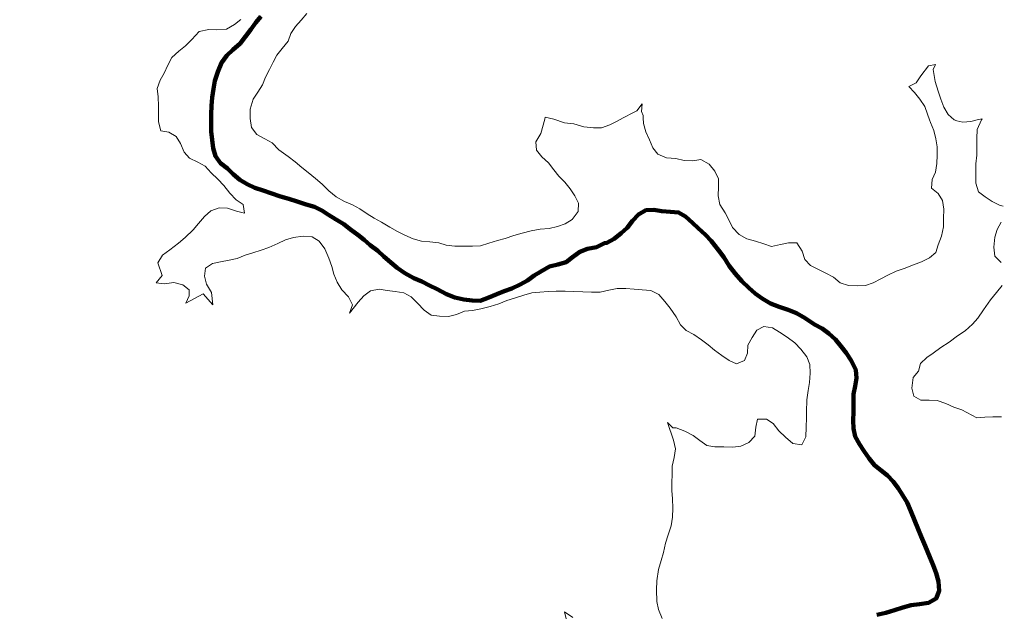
# Model space of a CAD drawing. Extents: x 553962 to 842807, y 8883888 to 9032388.
# Drawn here: x 738368 to 739909, y 8964467 to 8965403 of the extents above; entities that cross this region are included whole.
import ezdxf

# ---------------------------------------------------------------- set-up
doc = ezdxf.new("R2010")
doc.units = 0
doc.header["$LTSCALE"] = 200
for name, color, linetype, lineweight in [('24', 7, 'Continuous', 25), ('53', 7, 'Continuous', 106), ('8', 7, 'Continuous', 13), ('9', 7, 'Continuous', 90)]:
    doc.layers.add(name, color=color, linetype=linetype, lineweight=lineweight)

msp = doc.modelspace()

# ---------------------------------------------------------------- linework, layer by layer
at = {"layer": '24', "lineweight": 53}
for points in [[(738747, 8965407.7), (738738.7, 8965398.2), (738731, 8965387.3), (738722.8, 8965375.9), (738714.1, 8965365.1), (738702.7, 8965354.9), (738693.3, 8965346.3), (738685.2, 8965334.8), (738679.1, 8965320.7)], [(738679.1, 8965320.7), (738674.7, 8965306.5), (738672.4, 8965293.8), (738670.5, 8965280.1), (738669.1, 8965267.1), (738668.9, 8965253.9), (738668.9, 8965252.2)], [(738668.9, 8965252.2), (738668.7, 8965240.3), (738668.8, 8965226.9), (738670.5, 8965213.4), (738671.6, 8965200.6), (738675.5, 8965187.9), (738683.2, 8965177.1), (738694.2, 8965168.7), (738703.2, 8965159.7), (738713.8, 8965150.9), (738725.1, 8965143.9), (738737.4, 8965138.3), (738750.2, 8965134.1), (738762.3, 8965130), (738777.7, 8965124.5), (738790.7, 8965121), (738803.9, 8965116.6), (738817.9, 8965112.1), (738831.1, 8965108.1), (738842.5, 8965102.6), (738853.3, 8965095.9), (738864, 8965088.8), (738877.1, 8965080.8), (738887.6, 8965072.8), (738899.1, 8965064.4), (738909.3, 8965056.3), (738918.8, 8965048), (738930.6, 8965038.9), (738940.1, 8965030.3), (738950.8, 8965020.6), (738961, 8965012.2), (738972.9, 8965004.1), (738987.1, 8964996.1), (738999.8, 8964990.7), (739011.8, 8964984.5), (739023.7, 8964978.8), (739038.7, 8964971.1), (739051.7, 8964965.5), (739066, 8964962.6), (739078.9, 8964960.8), (739091.5, 8964960.7), (739105.2, 8964965.7), (739117.7, 8964970.9), (739129.2, 8964975.8), (739141.3, 8964980), (739154.4, 8964986), (739166, 8964992.5), (739176.3, 8965000.1), (739187.8, 8965007.2), (739200.3, 8965014.2), (739213.3, 8965017.6), (739226.5, 8965021.3), (739236.7, 8965029.1), (739248, 8965037.4), (739260.3, 8965042.4), (739274.4, 8965044.9), (739287, 8965050.9), (739290.4, 8965051.6), (739301.9, 8965058), (739312.9, 8965066.6), (739322.4, 8965075.3), (739330.8, 8965086.5), (739340.1, 8965096.4), (739352, 8965102.9), (739364.5, 8965103.5)], [(739364.5, 8965103.5), (739376.9, 8965101.4), (739390.5, 8965100.2), (739403.2, 8965099.4), (739414.3, 8965093), (739425.1, 8965083.3), (739434.1, 8965074.6), (739445.8, 8965064.2), (739454.3, 8965055), (739466.1, 8965039.9), (739474.4, 8965028.9), (739482.8, 8965015.4), (739492, 8965003.2), (739502.8, 8964991.6), (739513.5, 8964980.9), (739523.7, 8964971.8), (739534.5, 8964964.2), (739547.6, 8964956.3), (739561.2, 8964951), (739575.4, 8964946.4), (739588.6, 8964941.1), (739602.4, 8964933)], [(739602.4, 8964933), (739616.9, 8964923.4), (739629, 8964917), (739639.3, 8964909.1), (739649.6, 8964899.5), (739658.5, 8964888.9), (739666.5, 8964878.5), (739674.7, 8964866.7), (739681.7, 8964852), (739683.1, 8964838.9), (739680.7, 8964826.1), (739678.3, 8964813.7), (739678.1, 8964801), (739677.9, 8964785.9), (739677.7, 8964772.2), (739677.9, 8964759.7), (739680.6, 8964747.2), (739687.4, 8964735.1), (739694.3, 8964724.5), (739702.9, 8964712.8), (739711, 8964702.3), (739721.6, 8964693.5), (739731.7, 8964686), (739740.6, 8964676.3), (739748.4, 8964665.9), (739755.8, 8964654.5), (739762.4, 8964643.3), (739768.2, 8964629.7), (739774.1, 8964615.5), (739779.6, 8964601.3), (739784.5, 8964589.9), (739790.5, 8964575.4), (739797.9, 8964557.4), (739803.4, 8964544.7), (739808, 8964532.3), (739811.6, 8964519.3), (739812.5, 8964504.6), (739808.1, 8964492.7), (739796, 8964485.8), (739781.8, 8964483.7), (739769, 8964482.1), (739755.9, 8964478.2), (739742.7, 8964474.3), (739729, 8964469.9), (739714.7, 8964466.8)]]:
    msp.add_lwpolyline(points, dxfattribs=at)
at = {"layer": '24'}
msp.add_spline([(738367.7, 8959924.4), (738437.2, 8960071.1), (738471.9, 8960121.3), (738537.5, 8960171.6), (738630.2, 8960202.5), (738765.3, 8960248.8), (738950.5, 8960322.2), (739124.2, 8960357), (739313.4, 8960368.5), (739359.7, 8960368.5), (739506.3, 8960291.3), (739610.6, 8960229.5), (739660.8, 8960198.6), (739703.2, 8960210.2), (739761.1, 8960275.8), (739826.7, 8960310.6), (739919.4, 8960314.5), (740031.3, 8960372.4), (740096.9, 8960453.5), (740178, 8960523), (740239.7, 8960542.3), (740340.1, 8960557.8), (740509.9, 8960496), (740648.9, 8960465.1), (740753.1, 8960465.1), (740865, 8960488.3), (740926.8, 8960519.2), (741135.2, 8960677.5), (741193.1, 8960747.1), (741278, 8960812.7), (741293.5, 8960851.3), (741300.5, 8960850.1), (741255.5, 8960925.1), (741195.5, 8961035.2), (741220.5, 8961105.2), (741225.5, 8961275.2), (741235.5, 8961375.3), (741255.5, 8961460.3), (741305.5, 8961510.3), (741355.4, 8961545.3), (741395.4, 8961605.3), (741440.4, 8961675.3), (741500.4, 8961730.4), (741545.4, 8961795.4), (741540.4, 8961925.4), (741555.4, 8962015.5), (741660.3, 8962135.5), (741690.3, 8962305.5), (741680.3, 8962425.6), (741700.3, 8962620.6), (741780.3, 8962700.7), (741975.2, 8962690.7), (742105.2, 8962630.6), (742195.2, 8962590.6), (742275.1, 8962580.6), (742390.1, 8962640.6), (742520.1, 8962655.6), (742770, 8962605.6), (742989.9, 8962550.6), (743104.8, 8962540.6), (743324.8, 8962590.6), (743524.7, 8962640.6), (743664.7, 8962635.6), (743774.6, 8962635.6), (743904.6, 8962675.7), (744079.5, 8962775.7), (744274.5, 8962990.7), (744539.4, 8963385.9), (744659.3, 8963580.9), (744879.3, 8963706), (745084.2, 8963786), (745299.1, 8963801), (745444.1, 8963831), (745664, 8963901), (745943.9, 8964026.1), (746173.8, 8964201.1), (746393.8, 8964276.1), (746543.7, 8964266.1), (746708.6, 8964376.2), (746898.6, 8964536.2), (747118.5, 8964656.2), (747248.5, 8964676.2), (747398.4, 8964766.3), (747428.4, 8964831.3), (747488.4, 8964891.3), (747623.3, 8964991.3), (747863.3, 8965106.4), (747993.2, 8965146.4), (748133.2, 8965221.4), (748228.1, 8965321.5), (748358.1, 8965451.5)], degree=3, dxfattribs=at)
at = {"layer": '53'}
for points in [[(738747, 8965407.7), (738738.7, 8965398.2), (738731, 8965387.3), (738722.8, 8965375.9), (738714.1, 8965365.1), (738702.7, 8965354.9), (738693.3, 8965346.3), (738685.2, 8965334.8), (738679.1, 8965320.7)], [(738679.1, 8965320.7), (738674.7, 8965306.5), (738672.4, 8965293.8), (738670.5, 8965280.1), (738669.1, 8965267.1), (738668.9, 8965253.9), (738668.9, 8965252.2)], [(738668.9, 8965252.2), (738668.7, 8965240.3), (738668.8, 8965226.9), (738670.5, 8965213.4), (738671.6, 8965200.6), (738675.5, 8965187.9), (738683.2, 8965177.1), (738694.2, 8965168.7), (738703.2, 8965159.7), (738713.8, 8965150.9), (738725.1, 8965143.9), (738737.4, 8965138.3), (738750.2, 8965134.1), (738762.3, 8965130), (738777.7, 8965124.5), (738790.7, 8965121), (738803.9, 8965116.6), (738817.9, 8965112.1), (738831.1, 8965108.1), (738842.5, 8965102.6), (738853.3, 8965095.9), (738864, 8965088.8), (738877.1, 8965080.8), (738887.6, 8965072.8), (738899.1, 8965064.4), (738909.3, 8965056.3), (738918.8, 8965048), (738930.6, 8965038.9), (738940.1, 8965030.3), (738950.8, 8965020.6), (738961, 8965012.2), (738972.9, 8965004.1), (738987.1, 8964996.1), (738999.8, 8964990.7), (739011.8, 8964984.5), (739023.7, 8964978.8), (739038.7, 8964971.1), (739051.7, 8964965.5), (739066, 8964962.6), (739078.9, 8964960.8), (739091.5, 8964960.7), (739105.2, 8964965.7), (739117.7, 8964970.9), (739129.2, 8964975.8), (739141.3, 8964980), (739154.4, 8964986), (739166, 8964992.5), (739176.3, 8965000.1), (739187.8, 8965007.2), (739200.3, 8965014.2), (739213.3, 8965017.6), (739226.5, 8965021.3), (739236.7, 8965029.1), (739248, 8965037.4), (739260.3, 8965042.4), (739274.4, 8965044.9), (739287, 8965050.9), (739290.4, 8965051.6), (739301.9, 8965058), (739312.9, 8965066.6), (739322.4, 8965075.3), (739330.8, 8965086.5), (739340.1, 8965096.4), (739352, 8965102.9), (739364.5, 8965103.5)], [(739364.5, 8965103.5), (739376.9, 8965101.4), (739390.5, 8965100.2), (739403.2, 8965099.4), (739414.3, 8965093), (739425.1, 8965083.3), (739434.1, 8965074.6), (739445.8, 8965064.2), (739454.3, 8965055), (739466.1, 8965039.9), (739474.4, 8965028.9), (739482.8, 8965015.4), (739492, 8965003.2), (739502.8, 8964991.6), (739513.5, 8964980.9), (739523.7, 8964971.8), (739534.5, 8964964.2), (739547.6, 8964956.3), (739561.2, 8964951), (739575.4, 8964946.4), (739588.6, 8964941.1), (739602.4, 8964933)], [(739602.4, 8964933), (739616.9, 8964923.4), (739629, 8964917), (739639.3, 8964909.1), (739649.6, 8964899.5), (739658.5, 8964888.9), (739666.5, 8964878.5), (739674.7, 8964866.7), (739681.7, 8964852), (739683.1, 8964838.9), (739680.7, 8964826.1), (739678.3, 8964813.7), (739678.1, 8964801), (739677.9, 8964785.9), (739677.7, 8964772.2), (739677.9, 8964759.7), (739680.6, 8964747.2), (739687.4, 8964735.1), (739694.3, 8964724.5), (739702.9, 8964712.8), (739711, 8964702.3), (739721.6, 8964693.5), (739731.7, 8964686), (739740.6, 8964676.3), (739748.4, 8964665.9), (739755.8, 8964654.5), (739762.4, 8964643.3), (739768.2, 8964629.7), (739774.1, 8964615.5), (739779.6, 8964601.3), (739784.5, 8964589.9), (739790.5, 8964575.4), (739797.9, 8964557.4), (739803.4, 8964544.7), (739808, 8964532.3), (739811.6, 8964519.3), (739812.5, 8964504.6), (739808.1, 8964492.7), (739796, 8964485.8), (739781.8, 8964483.7), (739769, 8964482.1), (739755.9, 8964478.2), (739742.7, 8964474.3), (739729, 8964469.9), (739714.7, 8964466.8)]]:
    msp.add_lwpolyline(points, dxfattribs=at)
at = {"layer": '8'}
for points in [[(738730, 8965251.9), (738730.2, 8965261.8), (738734.6, 8965277.3), (738741.8, 8965288.7), (738749.3, 8965300.1), (738754.2, 8965311.9), (738760.5, 8965324.2), (738766.4, 8965335.6), (738772, 8965346.8), (738780.3, 8965357.1), (738789.5, 8965368.6), (738794, 8965380.9), (738801.2, 8965391.8), (738810.3, 8965401.6), (738818.8, 8965412.1)], [(738715.2, 8965402.8), (738705.3, 8965395.1), (738692.8, 8965387.7), (738677.5, 8965386.5), (738664.9, 8965387), (738649.6, 8965383.7), (738638.3, 8965371.6), (738628.5, 8965361.4), (738617.7, 8965352.8), (738606.8, 8965343.3), (738600.4, 8965331.2), (738595.1, 8965318.4), (738588.8, 8965307.5), (738583.6, 8965294.3), (738585.3, 8965281.4), (738585.9, 8965266.5), (738585.7, 8965252.8)], [(739836.2, 8965245.1), (739826.7, 8965253.5), (739819.9, 8965265), (739815.4, 8965277.8), (739811.3, 8965290.2), (739806.7, 8965305.1), (739803.5, 8965324.1), (739807.1, 8965332.1), (739795.8, 8965329.9), (739784, 8965314.2), (739776.6, 8965303.3), (739765.3, 8965297.2), (739774, 8965287.9), (739782.6, 8965277.6), (739790, 8965266), (739794.6, 8965253.7), (739797.6, 8965245.3)], [(739347.8, 8965248.1), (739347.7, 8965252), (739345.1, 8965257.9), (739345.8, 8965270.2), (739337.4, 8965259.4), (739330.1, 8965255.7), (739318.3, 8965249.3), (739316.3, 8965248.3)], [(738585.7, 8965252.8), (738585.7, 8965250.2), (738585.7, 8965242.1), (738589.4, 8965227.7), (738602.3, 8965225.7), (738613.5, 8965218.7), (738620.5, 8965208), (738626.1, 8965194.1), (738634.8, 8965184.8), (738647.8, 8965178.5), (738659.5, 8965172), (738668.9, 8965161.7), (738679, 8965152), (738688.4, 8965141.9), (738698.3, 8965129.5), (738707.9, 8965119.4), (738719, 8965111.7), (738721.2, 8965098.2), (738708.3, 8965101.5), (738694.2, 8965106.1), (738681.4, 8965106.8), (738668.3, 8965102.2), (738658.5, 8965093), (738648.8, 8965081.8), (738640.4, 8965072.1), (738628, 8965060.3), (738617.6, 8965051.2), (738603.9, 8965040.6), (738592.5, 8965032.3), (738584.8, 8965020.1), (738591.5, 8965000.2), (738582.1, 8964988.6), (738595.4, 8964987.4), (738610, 8964989.1), (738624.2, 8964985.8), (738634.1, 8964978)], [(739193.8, 8965249), (739193.2, 8965246.2), (739186.7, 8965223.3), (739179.1, 8965210.5), (739180.2, 8965197.5), (739188.4, 8965186.8), (739198.8, 8965177.6), (739207.2, 8965166.4), (739215.1, 8965156.4), (739224.3, 8965147.1), (739232.8, 8965136.6), (739240.1, 8965125.4), (739245.8, 8965114.2), (739245.2, 8965100.7), (739236.2, 8965088.4), (739224.8, 8965081.6), (739212.8, 8965077.2), (739200, 8965074), (739185.8, 8965073.1), (739171.6, 8965070.7), (739157.3, 8965066.8), (739144.2, 8965063), (739130.9, 8965058.4), (739118.5, 8965055.2), (739105.2, 8965050.9), (739092.2, 8965046.8), (739079.6, 8965046.4), (739065.7, 8965046.4), (739051.5, 8965046.3), (739038.2, 8965048.1), (739026.3, 8965051.9), (739012.2, 8965053.1), (738999, 8965054.1), (738986, 8965058.2), (738973.1, 8965063.9), (738961.6, 8965069.6), (738949.6, 8965076.5), (738936.4, 8965084), (738924.7, 8965090.4), (738914, 8965097.1), (738902.5, 8965105.2), (738890.9, 8965111.2), (738878.3, 8965116.6), (738865.2, 8965124.2), (738853.7, 8965133.6), (738843.3, 8965143.9), (738832.6, 8965153), (738821.2, 8965162.5), (738811.1, 8965170.3), (738800.8, 8965179), (738789.9, 8965187.4), (738775.2, 8965198), (738764.7, 8965208.8), (738753.1, 8965215.1), (738740.4, 8965222), (738732.2, 8965233), (738729.9, 8965247.2), (738730, 8965251.9)], [(739316.3, 8965248.3), (739306.9, 8965243.1), (739295.2, 8965237.2), (739282.1, 8965232.7), (739269.3, 8965232.6), (739254.1, 8965233.9), (739238.4, 8965239), (739224.2, 8965240.1), (739207.4, 8965246.3), (739193.8, 8965249)], [(739797.6, 8965245.3), (739799, 8965241.1), (739804.3, 8965228.2), (739807.3, 8965215.3), (739809.6, 8965202.5), (739809.4, 8965189.5), (739809.2, 8965176.2), (739807, 8965162.9), (739802, 8965151), (739800.8, 8965137.4), (739811, 8965129.2), (739818.2, 8965118.1), (739819.9, 8965104.4), (739819.7, 8965089.9), (739819.4, 8965076.6), (739816.6, 8965062.3), (739811.1, 8965048.7), (739807.3, 8965036.2), (739797.8, 8965028.1), (739785.2, 8965022), (739772.2, 8965017.1), (739757.9, 8965011.5), (739745, 8965007), (739732.3, 8965000.8), (739721, 8964995), (739708.9, 8964988.7), (739696.8, 8964984.8), (739683.9, 8964984.1), (739670.3, 8964984.5), (739657.1, 8964988.8), (739646.5, 8964997.9), (739634.8, 8965004.1), (739623.1, 8965009.7), (739610.3, 8965016), (739601.5, 8965025.5), (739597.5, 8965038.7), (739589.1, 8965051.4), (739576.2, 8965051.6), (739563.4, 8965048.9), (739549.2, 8965046), (739537.1, 8965050.3), (739524, 8965054.3), (739510.4, 8965058), (739498.2, 8965064.8), (739488.2, 8965075.8), (739482.1, 8965087.6), (739476.2, 8965098.7), (739468.3, 8965111.8), (739465.7, 8965125.7), (739466, 8965139.8), (739465.8, 8965152.4), (739460.4, 8965164.2), (739451.2, 8965175.6), (739438.3, 8965182.8), (739425.8, 8965180.5), (739412.2, 8965181.3), (739399, 8965184.2), (739384.2, 8965185.4), (739370.5, 8965190.9), (739362.7, 8965200.8), (739357.6, 8965213.8), (739351.7, 8965226), (739347.9, 8965239.3), (739347.8, 8965248.1)], [(739872.6, 8965244.8), (739862.6, 8965242.3), (739849.7, 8965241.5), (739840.3, 8965243.3), (739836.2, 8965245.1)], [(739913.1, 8965109.3), (739907.7, 8965110.7), (739896.1, 8965116.8), (739885.1, 8965124), (739874.7, 8965132), (739870.3, 8965145.5), (739870.4, 8965158.4), (739870.6, 8965175.9), (739871.7, 8965189.6), (739872, 8965202.7), (739872.2, 8965215.6), (739872.4, 8965229.8), (739879.3, 8965244.8)], [(739879.3, 8965244.8), (739880.2, 8965246.8), (739872.6, 8965244.8)], [(739910.2, 8965020.8), (739900, 8965030.9), (739898.8, 8965045), (739900.4, 8965060.7), (739904.1, 8965072.8), (739910.2, 8965084)], [(738634.1, 8964978), (738634, 8964968.3), (738629, 8964956.8), (738642.5, 8964964.1), (738656.4, 8964971.3), (738671.2, 8964954), (738669.1, 8964973.6), (738661.2, 8964986.8), (738658, 8964999.2), (738659.7, 8965011.8), (738670.6, 8965019.1), (738683.3, 8965021.6), (738697.1, 8965024.2), (738709.7, 8965027.1), (738722.1, 8965032.1), (738734.3, 8965036), (738747.2, 8965040.1), (738759.2, 8965044.4), (738773.7, 8965050.8), (738785.5, 8965056.2), (738797.9, 8965060.3), (738813.1, 8965061.9), (738827.4, 8965061), (738838.3, 8965054.2), (738847.3, 8965042.4), (738853.8, 8965027.8), (738858.4, 8965014.7), (738861.6, 8965002.6), (738866.9, 8964989.7), (738874.1, 8964977.8), (738884.5, 8964966.8), (738890.9, 8964954.2), (738886.2, 8964941.2), (738899.7, 8964958.5), (738908.6, 8964968.3), (738918.9, 8964976.4), (738932.5, 8964978.8), (738945.2, 8964976.5), (738958, 8964975.4), (738971.5, 8964973), (738982.8, 8964966.8), (738993.2, 8964956.6), (739003.7, 8964945.8), (739014.7, 8964937.7), (739027.8, 8964936.3), (739041.9, 8964935.7), (739054.5, 8964939), (739066.8, 8964944), (739079.3, 8964945.2), (739092.7, 8964948.1), (739107, 8964951.3), (739120.9, 8964956), (739133.4, 8964961.2), (739145.6, 8964964.5), (739159.9, 8964969.5), (739172.8, 8964972.8), (739185.4, 8964974.1), (739198.3, 8964975.4), (739211.1, 8964975.6), (739225.2, 8964975.5), (739238.8, 8964975.3), (739252.6, 8964974.8), (739266.2, 8964974.3), (739279.9, 8964974.3), (739293.9, 8964977.4), (739307, 8964980), (739320.4, 8964979.8), (739333.3, 8964978.9), (739346, 8964977.9), (739359.7, 8964976.5), (739372.3, 8964970.2), (739381.4, 8964959.3), (739389.9, 8964948.8), (739399.7, 8964935.5), (739406.3, 8964922.5), (739415.1, 8964913.6), (739427.3, 8964907.7), (739439.5, 8964899.2), (739449.9, 8964891.5), (739459.7, 8964882.8), (739471.1, 8964874.5), (739482.5, 8964866.7), (739494.5, 8964861.2), (739506.9, 8964866.6), (739511.6, 8964878.2), (739512, 8964890.8), (739519, 8964902.9), (739526.1, 8964914.5), (739537.4, 8964920), (739550.9, 8964918), (739561.9, 8964911.1), (739573.9, 8964903.1), (739585.8, 8964894.3), (739595.2, 8964884.4), (739604.9, 8964872.2), (739609.5, 8964860.3), (739610.1, 8964846.8), (739609, 8964832), (739607, 8964819.5), (739604.8, 8964804.9), (739604.7, 8964801.1)], [(739910.8, 8964778), (739897.3, 8964778.1), (739884.5, 8964777.8), (739871.8, 8964776.6), (739848.2, 8964789.1), (739835.8, 8964793.5), (739823.1, 8964799), (739809.5, 8964803.8), (739796.9, 8964804.2), (739784.2, 8964804.2), (739773.1, 8964810.7), (739769.8, 8964823.3), (739771.8, 8964840.1), (739780.1, 8964849.9), (739783.4, 8964862), (739793.2, 8964871.2), (739803.5, 8964878.3), (739815.5, 8964886.9), (739828.3, 8964895.7), (739841.4, 8964905.3), (739853.7, 8964913.2), (739865.3, 8964923.6), (739873.3, 8964933.3), (739882.3, 8964946.2), (739893.4, 8964961.8), (739902.6, 8964973.6), (739911.5, 8964984.7)], [(739604.7, 8964801.1), (739604.3, 8964789.5), (739604.3, 8964786.1)], [(739604.3, 8964786.1), (739604.1, 8964776.3), (739603.9, 8964761.9), (739603.3, 8964746.6), (739597.1, 8964734), (739582.8, 8964736.3), (739571.3, 8964746.2), (739560.6, 8964756), (739551.8, 8964767.4), (739541.5, 8964774.6), (739527.3, 8964774.2), (739524.8, 8964761.9), (739523.1, 8964747.5), (739513.9, 8964737.5), (739501.3, 8964731.8), (739488.6, 8964730.5), (739474.5, 8964730.7), (739460.3, 8964730.8), (739447.7, 8964733), (739436.9, 8964741), (739426.4, 8964748.7), (739413.1, 8964755.8), (739399.7, 8964761), (739394.3, 8964760.9), (739386, 8964769.2), (739395.3, 8964741.5), (739398.2, 8964727.7), (739396.5, 8964714), (739393.3, 8964700.6), (739393, 8964687.2), (739392.8, 8964674.6), (739392.6, 8964662), (739393.5, 8964649), (739394, 8964634.4), (739393.8, 8964620.5), (739391.4, 8964606.5), (739386.8, 8964592.3), (739382.9, 8964579.2), (739379.8, 8964565), (739375.9, 8964552.1), (739371.7, 8964537.8), (739368.9, 8964520.3), (739368.7, 8964506.2), (739369, 8964487.9), (739371.7, 8964475), (739377.3, 8964460.8)], [(739236.9, 8964462.6), (739223.8, 8964471.4), (739226.7, 8964460.6)]]:
    msp.add_lwpolyline(points, dxfattribs=at)
at = {"layer": '9'}
for points in [[(738747, 8965407.7), (738738.7, 8965398.2), (738731, 8965387.3), (738722.8, 8965375.9), (738714.1, 8965365.1), (738702.7, 8965354.9), (738693.3, 8965346.3), (738685.2, 8965334.8), (738679.1, 8965320.7)], [(738679.1, 8965320.7), (738674.7, 8965306.5), (738672.4, 8965293.8), (738670.5, 8965280.1), (738669.1, 8965267.1), (738668.9, 8965253.9), (738668.9, 8965252.2)], [(738668.9, 8965252.2), (738668.7, 8965240.3), (738668.8, 8965226.9), (738670.5, 8965213.4), (738671.6, 8965200.6), (738675.5, 8965187.9), (738683.2, 8965177.1), (738694.2, 8965168.7), (738703.2, 8965159.7), (738713.8, 8965150.9), (738725.1, 8965143.9), (738737.4, 8965138.3), (738750.2, 8965134.1), (738762.3, 8965130), (738777.7, 8965124.5), (738790.7, 8965121), (738803.9, 8965116.6), (738817.9, 8965112.1), (738831.1, 8965108.1), (738842.5, 8965102.6), (738853.3, 8965095.9), (738864, 8965088.8), (738877.1, 8965080.8), (738887.6, 8965072.8), (738899.1, 8965064.4), (738909.3, 8965056.3), (738918.8, 8965048), (738930.6, 8965038.9), (738940.1, 8965030.3), (738950.8, 8965020.6), (738961, 8965012.2), (738972.9, 8965004.1), (738987.1, 8964996.1), (738999.8, 8964990.7), (739011.8, 8964984.5), (739023.7, 8964978.8), (739038.7, 8964971.1), (739051.7, 8964965.5), (739066, 8964962.6), (739078.9, 8964960.8), (739091.5, 8964960.7), (739105.2, 8964965.7), (739117.7, 8964970.9), (739129.2, 8964975.8), (739141.3, 8964980), (739154.4, 8964986), (739166, 8964992.5), (739176.3, 8965000.1), (739187.8, 8965007.2), (739200.3, 8965014.2), (739213.3, 8965017.6), (739226.5, 8965021.3), (739236.7, 8965029.1), (739248, 8965037.4), (739260.3, 8965042.4), (739274.4, 8965044.9), (739287, 8965050.9), (739290.4, 8965051.6), (739301.9, 8965058), (739312.9, 8965066.6), (739322.4, 8965075.3), (739330.8, 8965086.5), (739340.1, 8965096.4), (739352, 8965102.9), (739364.5, 8965103.5)], [(739364.5, 8965103.5), (739376.9, 8965101.4), (739390.5, 8965100.2), (739403.2, 8965099.4), (739414.3, 8965093), (739425.1, 8965083.3), (739434.1, 8965074.6), (739445.8, 8965064.2), (739454.3, 8965055), (739466.1, 8965039.9), (739474.4, 8965028.9), (739482.8, 8965015.4), (739492, 8965003.2), (739502.8, 8964991.6), (739513.5, 8964980.9), (739523.7, 8964971.8), (739534.5, 8964964.2), (739547.6, 8964956.3), (739561.2, 8964951), (739575.4, 8964946.4), (739588.6, 8964941.1), (739602.4, 8964933)], [(739602.4, 8964933), (739616.9, 8964923.4), (739629, 8964917), (739639.3, 8964909.1), (739649.6, 8964899.5), (739658.5, 8964888.9), (739666.5, 8964878.5), (739674.7, 8964866.7), (739681.7, 8964852), (739683.1, 8964838.9), (739680.7, 8964826.1), (739678.3, 8964813.7), (739678.1, 8964801), (739677.9, 8964785.9), (739677.7, 8964772.2), (739677.9, 8964759.7), (739680.6, 8964747.2), (739687.4, 8964735.1), (739694.3, 8964724.5), (739702.9, 8964712.8), (739711, 8964702.3), (739721.6, 8964693.5), (739731.7, 8964686), (739740.6, 8964676.3), (739748.4, 8964665.9), (739755.8, 8964654.5), (739762.4, 8964643.3), (739768.2, 8964629.7), (739774.1, 8964615.5), (739779.6, 8964601.3), (739784.5, 8964589.9), (739790.5, 8964575.4), (739797.9, 8964557.4), (739803.4, 8964544.7), (739808, 8964532.3), (739811.6, 8964519.3), (739812.5, 8964504.6), (739808.1, 8964492.7), (739796, 8964485.8), (739781.8, 8964483.7), (739769, 8964482.1), (739755.9, 8964478.2), (739742.7, 8964474.3), (739729, 8964469.9), (739714.7, 8964466.8)]]:
    msp.add_lwpolyline(points, dxfattribs=at)

doc.saveas('drawing.dxf')
